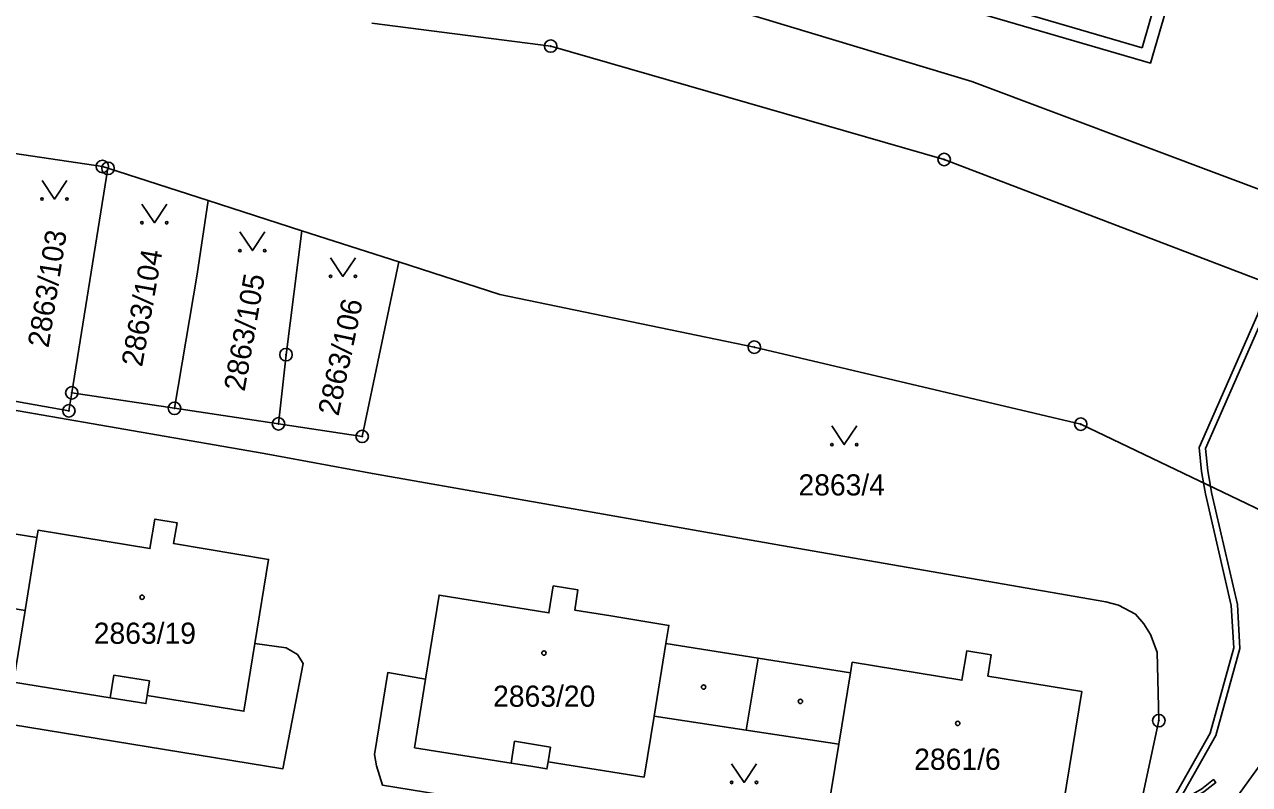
# Model space of a CAD drawing. Extents: x -644096 to -634268, y -1141430 to -1133463.
# Drawn here: x -639716.7 to -639618.2, y -1138450.7 to -1138389.6 of the extents above; entities that cross this region are included whole.
import ezdxf

# ---------------------------------------------------------------- set-up
doc = ezdxf.new("R2010")
doc.units = 0
for name, color, linetype in [('_CIVIL_CONSTRUCTION', 7, 'Continuous'), ('B_Hranice _3D', 7, 'Continuous'), ('M_Svah_Nasyp', 7, 'Continuous'), ('M_Svah_Zarez', 7, 'Continuous'), ('spodek_zarez', 7, 'Continuous'), ('svrsek_osa_sjezdy', 7, 'Continuous'), ('svrsek_osa_terminal_VRT', 7, 'Continuous'), ('svrsek_osa_VRT', 7, 'Continuous'), ('terminal_VRT', 7, 'Continuous')]:
    doc.layers.add(name, color=color, linetype=linetype)

msp = doc.modelspace()

# ---------------------------------------------------------------- linework, layer by layer
at = {"layer": '_CIVIL_CONSTRUCTION'}
for centre, radius in [((-639674.36, -1138391.31), 0.5), ((-639674.36, -1138391.31), 0.0303), ((-639642.72, -1138400.42), 0.5), ((-639710.41, -1138400.99), 0.5), ((-639709.96, -1138401.13), 0.5), ((-639642.72, -1138400.42), 0.0303), ((-639710.41, -1138400.99), 0.0303), ((-639709.96, -1138401.13), 0.0303), ((-639695.64, -1138416.11), 0.5), ((-639657.99, -1138415.51), 0.5), ((-639657.99, -1138415.51), 0.0303), ((-639695.64, -1138416.11), 0.0303), ((-639712.87, -1138419.18), 0.5), ((-639712.87, -1138419.18), 0.0303), ((-639713.1, -1138420.62), 0.5), ((-639713.1, -1138420.62), 0.0303), ((-639704.61, -1138420.42), 0.5), ((-639704.61, -1138420.42), 0.0303), ((-639696.25, -1138421.67), 0.5), ((-639631.74, -1138421.69), 0.5), ((-639696.25, -1138421.67), 0.0303), ((-639689.52, -1138422.68), 0.5), ((-639631.74, -1138421.69), 0.0303), ((-639689.52, -1138422.68), 0.0303), ((-639625.46, -1138445.52), 0.5), ((-639625.46, -1138445.52), 0.0303)]:
    msp.add_circle(centre, radius, dxfattribs=at)
at = {"layer": 'B_Hranice _3D'}
for points in [[(-639622.23, -1138423.58), (-639622.03, -1138425.51), (-639621.87, -1138426.41), (-639621.31, -1138426.68), (-639621.53, -1138425.45), (-639621.71, -1138423.66), (-639617.04, -1138413.03), (-639616.31, -1138410.96), (-639616.18, -1138410.55), (-639616.66, -1138410.37), (-639616.79, -1138410.8), (-639617.5, -1138412.85)], [(-639621.72, -1138427.29), (-639619.64, -1138436.28), (-639619.44, -1138439.67), (-639621.33, -1138446.52), (-639628.85, -1138459.78), (-639633.81, -1138468.95), (-639633.66, -1138470.34), (-639632.64, -1138471.48), (-639632.54, -1138471.89), (-639632, -1138472.48), (-639631.91, -1138472.31), (-639632.18, -1138471.24), (-639633.18, -1138470.12), (-639633.29, -1138469.05), (-639628.41, -1138460.02), (-639620.87, -1138446.72), (-639618.94, -1138439.73), (-639619.14, -1138436.2), (-639621.22, -1138427.19), (-639621.31, -1138426.68), (-639621.87, -1138426.41)], [(-639633.04, -1138452.49), (-639633.08, -1138452.79), (-639625.85, -1138453.55), (-639621.84, -1138451.25), (-639620.88, -1138450.5), (-639621.06, -1138450.26), (-639622, -1138451.01), (-639625.91, -1138453.25)]]:
    msp.add_lwpolyline(points, close=True, dxfattribs=at)
at = {"layer": 'M_Svah_Nasyp'}
for p, q in [((-639662.33, -1138381.06), (-639626.81, -1138391.44)), ((-639623.64, -1138380.59), (-639626.81, -1138391.44)), ((-639715.67, -1138430.8), (-639716.62, -1138436.68)), ((-639666.05, -1138445.16), (-639665.09, -1138439.31)), ((-639709.77, -1138443.68), (-639709.48, -1138441.87)), ((-639709.48, -1138441.87), (-639706.62, -1138442.33)), ((-639650.25, -1138441.69), (-639651.2, -1138447.41)), ((-639706.62, -1138442.33), (-639706.81, -1138443.51)), ((-639677.27, -1138447.18), (-639677.55, -1138448.94)), ((-639674.38, -1138447.65), (-639677.27, -1138447.18)), ((-639674.57, -1138448.83), (-639674.38, -1138447.65))]:
    msp.add_line(p, q, dxfattribs=at)
at = {"layer": 'M_Svah_Zarez'}
for centre in [(-639707.217, -1138435.609), (-639674.907, -1138440.089), (-639662.067, -1138442.819), (-639654.277, -1138443.979), (-639641.627, -1138445.739)]:
    msp.add_circle(centre, 0.175, dxfattribs=at)
at = {"layer": 'spodek_zarez'}
msp.add_circle((-638683.068, -1137056.847), 1378.084, dxfattribs=at)
at = {"layer": 'svrsek_osa_sjezdy'}
for points in [[(-639715.26, -1138402.099), (-639714.26, -1138403.6), (-639713.26, -1138402.099)], [(-639707.23, -1138404.009), (-639706.23, -1138405.51), (-639705.23, -1138404.009)], [(-639699.35, -1138406.249), (-639698.35, -1138407.75), (-639697.35, -1138406.249)], [(-639692.06, -1138408.319), (-639691.06, -1138409.82), (-639690.06, -1138408.319)], [(-639651.75, -1138421.839), (-639650.75, -1138423.34), (-639649.75, -1138421.839)], [(-639659.81, -1138448.989), (-639658.81, -1138450.49), (-639657.81, -1138448.989)]]:
    msp.add_lwpolyline(points, dxfattribs=at)
for centre in [(-639715.26, -1138403.599), (-639713.26, -1138403.599), (-639707.23, -1138405.509), (-639705.23, -1138405.509), (-639699.35, -1138407.749), (-639697.35, -1138407.749), (-639692.06, -1138409.819), (-639690.06, -1138409.819), (-639651.75, -1138423.339), (-639649.75, -1138423.339), (-639659.81, -1138450.489), (-639657.81, -1138450.489)]:
    msp.add_circle(centre, 0.1, dxfattribs=at)
at = {"layer": 'svrsek_osa_terminal_VRT'}
msp.add_arc((-642050.261, -1145189.597), 8802.25, 41.4131519, 75.3170489, dxfattribs=at)
at = {"layer": 'terminal_VRT'}
for p, q in [((-639712.87, -1138419.18), (-639709.96, -1138401.13)), ((-639709.96, -1138401.13), (-639701.91, -1138403.72)), ((-639701.91, -1138403.72), (-639694.36, -1138406.15)), ((-639694.36, -1138406.15), (-639686.58, -1138408.65)), ((-639704.61, -1138420.42), (-639712.87, -1138419.18)), ((-639696.25, -1138421.67), (-639704.61, -1138420.42)), ((-639657.68, -1138440.5), (-639658.63, -1138446.28))]:
    msp.add_line(p, q, dxfattribs=at)
for points in [[(-639622.4, -1138379.91), (-639626.13, -1138392.68), (-639663.57, -1138381.74), (-639659.84, -1138368.97), (-639622.4, -1138379.91)], [(-639672.22, -1138383.77), (-639671.22, -1138383.93), (-639671.89, -1138384.67), (-639640.51, -1138394.16), (-639592.6, -1138412.13), (-639590.69, -1138412.85), (-639581.47, -1138416.31), (-639568.03, -1138422.59), (-639557.38, -1138429.57), (-639554.48, -1138431.47), (-639528.24, -1138449.88)], [(-639559.93, -1138435.84), (-639562.28, -1138434.39), (-639571.44, -1138428.74), (-639584.3, -1138422.73), (-639594.37, -1138418.88), (-639596.29, -1138418.15), (-639642.72, -1138400.42), (-639649.04, -1138398.6), (-639674.36, -1138391.31), (-639688.73, -1138389.47)], [(-639717.46, -1138399.95), (-639710.41, -1138400.99), (-639709.96, -1138401.13)], [(-639704.61, -1138420.42), (-639702.79, -1138409.63), (-639701.91, -1138403.72)], [(-639696.25, -1138421.67), (-639695.64, -1138416.11), (-639694.36, -1138406.15)], [(-639686.58, -1138408.65), (-639689.52, -1138422.68), (-639696.25, -1138421.67)], [(-639686.58, -1138408.65), (-639678.45, -1138411.26), (-639657.99, -1138415.51), (-639631.74, -1138421.69), (-639606.32, -1138433.86)], [(-639627.57, -1138463.27), (-639629.47, -1138461.04), (-639627.53, -1138455.13), (-639625.46, -1138445.52), (-639625.6, -1138440.03), (-639626.13, -1138438.61), (-639626.67, -1138437.75), (-639627.34, -1138436.97), (-639628.7, -1138436.25), (-639629.71, -1138435.96), (-639655.8, -1138431.45), (-639688.7, -1138425.67), (-639697.39, -1138424.06), (-639727.1, -1138418.9), (-639749.29, -1138415.07), (-639757.04, -1138413.81), (-639757.84, -1138413.74)], [(-639712.87, -1138419.18), (-639713.1, -1138420.62), (-639720.81, -1138419.26), (-639720.6, -1138418.02)], [(-639722.87, -1138429.65), (-639715.67, -1138430.8), (-639715.57, -1138430.21), (-639706.59, -1138431.7), (-639706.19, -1138429.32), (-639704.4, -1138429.62), (-639704.68, -1138431.29), (-639697.05, -1138432.56), (-639698.15, -1138439.32)], [(-639698.15, -1138439.32), (-639695.62, -1138439.67), (-639694.72, -1138440.2), (-639694.27, -1138440.94), (-639695.9, -1138449.4), (-639753.02, -1138440.08), (-639753.31, -1138439.19), (-639753.46, -1138437.16), (-639752.82, -1138431.08), (-639749.49, -1138431.54)], [(-639606.32, -1138433.86), (-639617.3, -1138449.06), (-639627.57, -1138463.27)], [(-639684.42, -1138442.19), (-639683.33, -1138435.43), (-639674.5, -1138436.86), (-639674.15, -1138434.69), (-639672.17, -1138435.01), (-639672.43, -1138436.64), (-639669.52, -1138437.11), (-639664.85, -1138437.87), (-639665.09, -1138439.31), (-639657.68, -1138440.5)], [(-639723.81, -1138435.49), (-639716.62, -1138436.68), (-639717.55, -1138442.42), (-639709.77, -1138443.68), (-639706.91, -1138444.15), (-639706.81, -1138443.51), (-639699.03, -1138444.77), (-639698.15, -1138439.32)], [(-639657.68, -1138440.5), (-639650.25, -1138441.69), (-639650.11, -1138440.83), (-639641.29, -1138442.28), (-639640.9, -1138439.92), (-639638.93, -1138440.24), (-639639.21, -1138441.94), (-639631.64, -1138443.19), (-639633.64, -1138455.3)], [(-639633.64, -1138455.3), (-639634.32, -1138459.34), (-639654.57, -1138456.08), (-639677.66, -1138452.37), (-639687.88, -1138450.71), (-639688.37, -1138449.16), (-639688.52, -1138448.23), (-639687.46, -1138441.66), (-639684.42, -1138442.19)], [(-639658.63, -1138446.28), (-639666.05, -1138445.16), (-639666.85, -1138450.06), (-639674.57, -1138448.83), (-639674.66, -1138449.4), (-639675.96, -1138449.19), (-639677.55, -1138448.94), (-639685.31, -1138447.7), (-639684.42, -1138442.19)], [(-639658.63, -1138446.28), (-639651.2, -1138447.41), (-639652.11, -1138452.95), (-639644.41, -1138454.18), (-639641.45, -1138454.66), (-639641.35, -1138454.07), (-639633.64, -1138455.3)]]:
    msp.add_lwpolyline(points, dxfattribs=at)

# ---------------------------------------------------------------- texts
at = {"layer": 'svrsek_osa_VRT'}
for s, rotation, p in [('2863/103', 81, (-639714.742, -1138415.609)), ('2863/104', 80, (-639707.217, -1138417.147)), ('2863/105', 80, (-639698.977, -1138419.117)), ('2863/106', 78, (-639691.428, -1138421.1))]:
    msp.add_text(s, height=1.7, rotation=rotation, dxfattribs=at).set_placement(p)
for s, p in [('2863/4', (-639654.436, -1138427.425)), ('2863/19', (-639711.1, -1138439.345)), ('2863/20', (-639678.99, -1138444.405)), ('2861/6', (-639645.13, -1138449.475))]:
    msp.add_text(s, height=1.7, dxfattribs=at).set_placement(p)

doc.saveas('drawing.dxf')
